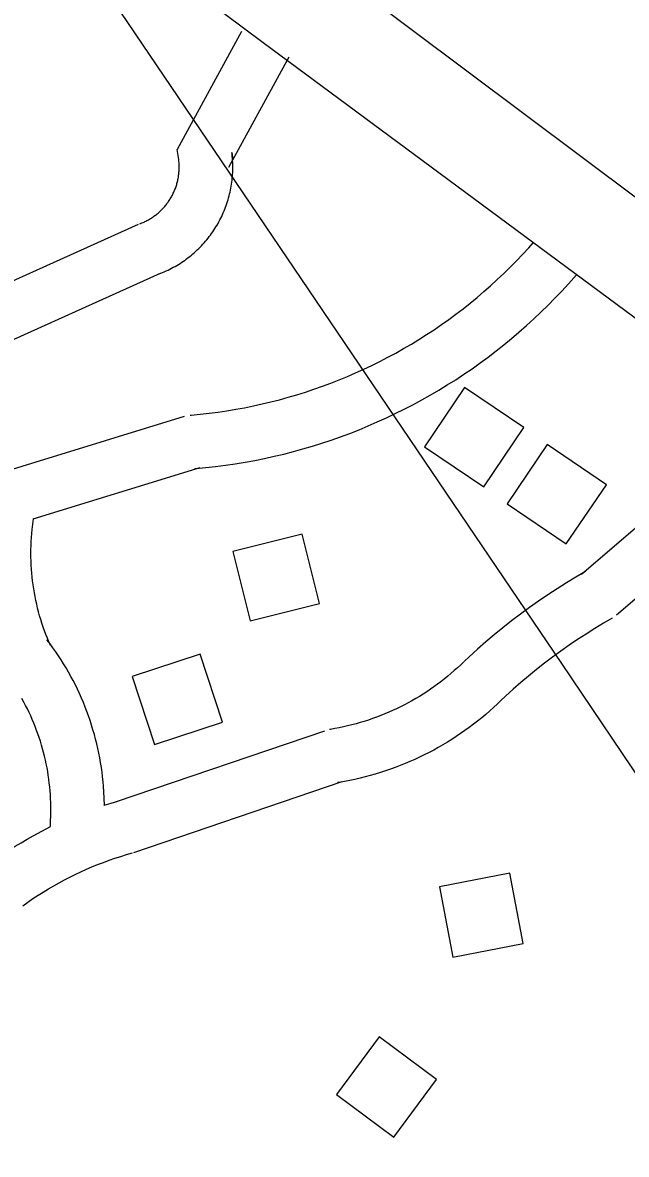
# Model space of a CAD drawing. Extents: x 3540316 to 3578335, y 553172 to 578787.
# Drawn here: x 3556515 to 3556853, y 565582 to 566215 of the extents above; entities that cross this region are included whole.
import ezdxf

# ---------------------------------------------------------------- set-up
doc = ezdxf.new("R2010")
doc.units = 0
for name, color, linetype in [('V-BLDG-OTLN', 7, 'Continuous'), ('V-ROAD-CNTR', 7, 'Continuous'), ('V-UTIL-LINE', 7, 'Continuous')]:
    doc.layers.add(name, color=color, linetype=linetype)

msp = doc.modelspace()

# ---------------------------------------------------------------- linework, layer by layer
at = {"layer": 'V-BLDG-OTLN'}
for points in [[(3556739.88, 565977.4), (3556773.01, 565954.99), (3556795.42, 565988.13), (3556762.29, 566010.53)], [(3556786.03, 565945.47), (3556819.17, 565923.06), (3556841.58, 565956.19), (3556808.44, 565978.6)], [(3556632.66, 565918.91), (3556642.28, 565880.09), (3556681.11, 565889.71), (3556671.48, 565928.54)], [(3556576.33, 565849.01), (3556588.84, 565811.02), (3556626.83, 565823.52), (3556614.33, 565861.52)], [(3556755.77, 565692.13), (3556795.05, 565699.65), (3556787.53, 565738.94), (3556748.24, 565731.41)], [(3556690.6, 565615.36), (3556722.7, 565591.49), (3556746.57, 565623.59), (3556714.47, 565647.46)]]:
    msp.add_lwpolyline(points, close=True, dxfattribs=at)
at = {"layer": 'V-ROAD-CNTR'}
for points in [[(3553733.27, 568422.68), (3555559.56, 567083.15), (3556383.77, 566471.86), (3557080.84, 565950.17), (3558260.08, 565068.63), (3559929, 563836.4), (3560761.69, 563207.44)], [(3562447.91, 561906.29), (3561783.79, 562398.17), (3561237.94, 562795.02), (3560747.39, 563166.44), (3559829.49, 563849.13), (3558932.39, 564513.01), (3557712.68, 565416.8), (3556649.55, 566203.32), (3555718.96, 566897.01), (3553740.93, 568355.98)], [(3556637.56, 566209.62), (3556601.59, 566143.53)], [(3556663.91, 566195.27), (3556630.31, 566133.55)], [(3556580.71, 566102.12), (3556581.35, 566102.37), (3556581.86, 566102.57), (3556582.44, 566102.82), (3556582.99, 566103.06), (3556583.48, 566103.29), (3556584.04, 566103.57), (3556584.57, 566103.83), (3556585.04, 566104.08), (3556585.57, 566104.37), (3556586.08, 566104.67), (3556586.6, 566104.98), (3556587.11, 566105.3), (3556587.57, 566105.6), (3556588.04, 566105.91), (3556588.55, 566106.27), (3556589.03, 566106.62), (3556589.5, 566106.97), (3556589.95, 566107.32), (3556590.39, 566107.68), (3556590.87, 566108.08), (3556591.31, 566108.46), (3556591.72, 566108.83), (3556592.17, 566109.25), (3556592.59, 566109.65), (3556593, 566110.06), (3556593.41, 566110.49), (3556593.82, 566110.93), (3556594.2, 566111.34), (3556594.56, 566111.77), (3556594.98, 566112.26), (3556595.35, 566112.71), (3556595.7, 566113.16), (3556596.03, 566113.6), (3556596.41, 566114.12), (3556596.74, 566114.58), (3556597.04, 566115.03), (3556597.38, 566115.57), (3556597.71, 566116.08), (3556597.99, 566116.54), (3556598.28, 566117.06), (3556598.56, 566117.56), (3556598.85, 566118.1), (3556599.13, 566118.64), (3556599.37, 566119.13), (3556599.62, 566119.68), (3556599.86, 566120.22), (3556600.08, 566120.73), (3556600.3, 566121.29), (3556600.52, 566121.84), (3556600.72, 566122.4), (3556600.92, 566122.96), (3556601.08, 566123.47), (3556601.26, 566124.06), (3556601.44, 566124.66), (3556601.58, 566125.18), (3556601.72, 566125.74), (3556601.86, 566126.36), (3556601.98, 566126.91), (3556602.09, 566127.46), (3556602.19, 566128.04), (3556602.29, 566128.67), (3556602.37, 566129.23), (3556602.44, 566129.78), (3556602.5, 566130.38), (3556602.55, 566130.97), (3556602.59, 566131.55), (3556602.62, 566132.13), (3556602.65, 566132.74), (3556602.66, 566133.3), (3556602.66, 566133.88), (3556602.65, 566134.49), (3556602.63, 566135.07), (3556602.6, 566135.65), (3556602.56, 566136.23), (3556602.5, 566136.81), (3556602.44, 566137.43), (3556602.38, 566137.99), (3556601.59, 566143.53)], [(3556591.37, 566074.08), (3556592.32, 566074.44), (3556593.38, 566074.87), (3556594.35, 566075.29), (3556595.37, 566075.73), (3556596.41, 566076.22), (3556597.37, 566076.69), (3556598.36, 566077.18), (3556599.38, 566077.73), (3556600.34, 566078.26), (3556601.3, 566078.81), (3556602.23, 566079.37), (3556603.16, 566079.95), (3556604.13, 566080.58), (3556605.06, 566081.21), (3556605.94, 566081.82), (3556606.83, 566082.46), (3556607.72, 566083.14), (3556608.61, 566083.83), (3556609.49, 566084.54), (3556610.31, 566085.23), (3556611.15, 566085.96), (3556612, 566086.72), (3556612.79, 566087.45), (3556613.59, 566088.23), (3556614.39, 566089.02), (3556615.16, 566089.82), (3556615.9, 566090.62), (3556616.66, 566091.46), (3556617.41, 566092.32), (3556618.08, 566093.12), (3556618.78, 566093.98), (3556619.48, 566094.87), (3556620.16, 566095.78), (3556620.79, 566096.64), (3556621.44, 566097.56), (3556622.09, 566098.52), (3556622.66, 566099.4), (3556623.24, 566100.33), (3556623.84, 566101.32), (3556624.39, 566102.27), (3556624.93, 566103.25), (3556625.44, 566104.21), (3556625.94, 566105.18), (3556626.44, 566106.22), (3556626.91, 566107.2), (3556627.35, 566108.21), (3556627.81, 566109.26), (3556628.21, 566110.28), (3556628.61, 566111.3), (3556628.99, 566112.34), (3556629.35, 566113.39), (3556629.71, 566114.48), (3556630.02, 566115.52), (3556630.32, 566116.54), (3556630.62, 566117.66), (3556630.89, 566118.75), (3556631.13, 566119.79), (3556631.37, 566120.89), (3556631.59, 566122.01), (3556631.78, 566123.1), (3556631.94, 566124.14), (3556632.11, 566125.26), (3556632.24, 566126.39), (3556632.36, 566127.48), (3556632.46, 566128.58), (3556632.54, 566129.7), (3556632.59, 566130.8), (3556632.64, 566131.89), (3556632.66, 566133.02), (3556632.66, 566134.14), (3556632.64, 566135.23), (3556632.6, 566136.34), (3556632.54, 566137.45), (3556632.47, 566138.58), (3556632.37, 566139.68), (3556632.26, 566140.74), (3556632.12, 566141.87), (3556632.68, 566137.9)], [(3556459.9, 566047.83), (3556579.89, 566101.78)], [(3556608.81, 565995.09), (3556609.43, 565995.15), (3556614.46, 565995.61), (3556619.45, 565996.19), (3556624.44, 565996.82), (3556629.39, 565997.56), (3556634.37, 565998.36), (3556639.24, 565999.26), (3556644.18, 566000.27), (3556649.12, 566001.34), (3556653.96, 566002.47), (3556658.79, 566003.73), (3556663.69, 566005.07), (3556668.48, 566006.47), (3556673.24, 566007.97), (3556677.99, 566009.55), (3556682.77, 566011.23), (3556687.45, 566012.95), (3556692.09, 566014.78), (3556696.74, 566016.69), (3556701.36, 566018.69), (3556705.93, 566020.75), (3556710.44, 566022.9), (3556714.96, 566025.13), (3556719.38, 566027.42), (3556723.8, 566029.81), (3556728.18, 566032.28), (3556732.52, 566034.81), (3556736.77, 566037.41), (3556741.02, 566040.1), (3556745.19, 566042.86), (3556749.37, 566045.71), (3556753.44, 566048.59), (3556757.46, 566051.54), (3556761.43, 566054.6), (3556765.38, 566057.72), (3556769.28, 566060.92), (3556773.1, 566064.15), (3556776.83, 566067.43), (3556780.53, 566070.84), (3556784.2, 566074.29), (3556787.76, 566077.76), (3556791.29, 566081.36), (3556794.78, 566085.01), (3556798.15, 566088.65), (3556800.68, 566091.51)], [(3556472.2, 566020.47), (3556592.19, 566074.42)], [(3556611.3, 565965.2), (3556612.05, 565965.26), (3556617.58, 565965.77), (3556623.05, 565966.41), (3556628.52, 565967.09), (3556634, 565967.91), (3556639.48, 565968.8), (3556644.95, 565969.81), (3556650.36, 565970.91), (3556655.72, 565972.08), (3556661.17, 565973.35), (3556666.53, 565974.75), (3556671.85, 565976.2), (3556677.19, 565977.76), (3556682.49, 565979.43), (3556687.72, 565981.17), (3556692.9, 565983), (3556698.13, 565984.91), (3556703.3, 565986.95), (3556708.41, 565989.05), (3556713.48, 565991.25), (3556718.55, 565993.53), (3556723.55, 565995.92), (3556728.48, 565998.35), (3556733.42, 566000.9), (3556738.31, 566003.55), (3556743.09, 566006.25), (3556747.9, 566009.05), (3556752.62, 566011.94), (3556757.33, 566014.91), (3556761.93, 566017.97), (3556766.47, 566021.06), (3556770.99, 566024.25), (3556775.5, 566027.57), (3556779.88, 566030.95), (3556784.19, 566034.34), (3556788.49, 566037.87), (3556792.69, 566041.43), (3556796.89, 566045.12), (3556800.97, 566048.88), (3556804.95, 566052.62), (3556808.95, 566056.52), (3556812.84, 566060.49), (3556816.63, 566064.45), (3556820.41, 566068.53), (3556824.89, 566073.6)], [(3556244.72, 565883.53), (3556605.65, 565994.48)], [(3556931.38, 565994.81), (3556827.64, 565905.99)], [(3556956.13, 565976.51), (3556847.16, 565883.2)], [(3556521.06, 565937.09), (3556614.46, 565965.81)], [(3556530.67, 565866.28), (3556529.75, 565868.39), (3556528.93, 565870.38), (3556528.11, 565872.49), (3556527.32, 565874.57), (3556526.61, 565876.61), (3556525.9, 565878.74), (3556525.23, 565880.86), (3556524.62, 565882.93), (3556524.03, 565885.06), (3556523.48, 565887.21), (3556522.97, 565889.38), (3556522.48, 565891.54), (3556522.05, 565893.67), (3556521.66, 565895.82), (3556521.29, 565898.04), (3556520.96, 565900.23), (3556520.68, 565902.42), (3556520.43, 565904.59), (3556520.23, 565906.79), (3556520.05, 565909.02), (3556519.92, 565911.22), (3556519.83, 565913.39), (3556519.78, 565915.62), (3556519.75, 565917.82), (3556519.78, 565920.03), (3556519.84, 565922.25), (3556519.94, 565924.47), (3556520.07, 565926.64), (3556520.25, 565928.82), (3556520.47, 565931.07), (3556521.16, 565937.13)], [(3556829.9, 565907.59), (3556824.58, 565904.51), (3556819.25, 565901.27), (3556814.05, 565897.98), (3556808.82, 565894.59), (3556803.65, 565891.07), (3556798.64, 565887.52), (3556793.6, 565883.87), (3556788.61, 565880.08), (3556783.76, 565876.24), (3556778.92, 565872.3), (3556774.22, 565868.31), (3556769.54, 565864.25), (3556764.9, 565860.04), (3556762.08, 565857.39)], [(3556844.9, 565881.61), (3556839.89, 565878.71), (3556835.07, 565875.78), (3556830.23, 565872.72), (3556825.43, 565869.61), (3556820.77, 565866.43), (3556816.11, 565863.13), (3556811.48, 565859.78), (3556806.99, 565856.36), (3556802.53, 565852.84), (3556798.1, 565849.23), (3556793.75, 565845.54), (3556789.45, 565841.81), (3556785.25, 565838), (3556782.62, 565835.53)], [(3556560.93, 565777.01), (3556560.56, 565784.72), (3556560.37, 565787.47), (3556560.12, 565790.15), (3556559.84, 565792.79), (3556559.52, 565795.46), (3556559.14, 565798.15), (3556558.72, 565800.82), (3556558.24, 565803.49), (3556557.73, 565806.09), (3556557.17, 565808.75), (3556556.56, 565811.4), (3556555.91, 565813.98), (3556555.21, 565816.59), (3556554.46, 565819.19), (3556553.67, 565821.77), (3556552.84, 565824.31), (3556551.96, 565826.89), (3556551.02, 565829.44), (3556550.07, 565831.91), (3556549.07, 565834.4), (3556548.01, 565836.9), (3556546.9, 565839.39), (3556545.77, 565841.79), (3556544.59, 565844.23), (3556543.34, 565846.67), (3556542.09, 565849.01), (3556540.79, 565851.35), (3556539.43, 565853.72), (3556538.03, 565856.02), (3556536.61, 565858.32), (3556535.14, 565860.55), (3556533.65, 565862.77), (3556532.07, 565865.02), (3556530.5, 565867.18), (3556528.91, 565869.3), (3556528.78, 565869.46)], [(3556761.91, 565857.24), (3556760.1, 565855.48), (3556758.36, 565853.87), (3556756.52, 565852.23), (3556754.68, 565850.62), (3556752.85, 565849.1), (3556750.93, 565847.56), (3556749.01, 565846.05), (3556747.11, 565844.63), (3556745.15, 565843.21), (3556743.15, 565841.82), (3556741.11, 565840.46), (3556739.08, 565839.13), (3556737.05, 565837.87), (3556734.99, 565836.64), (3556732.85, 565835.41), (3556730.73, 565834.24), (3556728.59, 565833.11), (3556726.44, 565832.01), (3556724.26, 565830.96), (3556722.04, 565829.93), (3556719.83, 565828.95), (3556717.62, 565828.02), (3556715.35, 565827.11), (3556713.1, 565826.24), (3556710.82, 565825.42), (3556708.51, 565824.63), (3556706.19, 565823.88), (3556703.9, 565823.18), (3556701.59, 565822.53), (3556699.2, 565821.9), (3556696.85, 565821.31), (3556694.51, 565820.77), (3556692.16, 565820.28), (3556689.73, 565819.82), (3556687.35, 565819.39), (3556686.68, 565819.29)], [(3556530.71, 565765.13), (3556530.84, 565774.2), (3556530.84, 565776.37), (3556530.8, 565778.56), (3556530.72, 565780.76), (3556530.61, 565782.93), (3556530.46, 565785.06), (3556530.27, 565787.2), (3556530.03, 565789.41), (3556529.77, 565791.56), (3556529.47, 565793.71), (3556529.13, 565795.84), (3556528.75, 565797.97), (3556528.33, 565800.13), (3556527.88, 565802.25), (3556527.4, 565804.34), (3556526.86, 565806.47), (3556526.31, 565808.56), (3556525.7, 565810.64), (3556525.06, 565812.74), (3556524.39, 565814.81), (3556523.69, 565816.84), (3556522.95, 565818.86), (3556522.15, 565820.93), (3556521.34, 565822.95), (3556520.5, 565824.92), (3556519.62, 565826.88), (3556518.68, 565828.9), (3556517.74, 565830.84), (3556516.77, 565832.74), (3556515.72, 565834.69), (3556514.66, 565836.61)], [(3556782.78, 565835.68), (3556780.72, 565833.69), (3556778.53, 565831.66), (3556776.37, 565829.74), (3556774.15, 565827.8), (3556771.85, 565825.88), (3556769.59, 565824.07), (3556767.28, 565822.25), (3556764.88, 565820.45), (3556762.5, 565818.74), (3556760.07, 565817.05), (3556757.66, 565815.43), (3556755.2, 565813.82), (3556752.65, 565812.24), (3556750.11, 565810.73), (3556747.59, 565809.29), (3556745.02, 565807.86), (3556742.4, 565806.47), (3556739.77, 565805.13), (3556737.09, 565803.84), (3556734.46, 565802.62), (3556731.75, 565801.41), (3556729.02, 565800.26), (3556726.31, 565799.18), (3556723.55, 565798.12), (3556720.77, 565797.12), (3556717.98, 565796.16), (3556715.19, 565795.26), (3556712.35, 565794.39), (3556709.49, 565793.59), (3556706.68, 565792.84), (3556703.84, 565792.14), (3556700.95, 565791.47), (3556698.04, 565790.86), (3556695.18, 565790.31), (3556692.27, 565789.79), (3556691.23, 565789.64)], [(3556567.59, 565779), (3556684.12, 565818.66)], [(3556577.26, 565750.6), (3556693.79, 565790.26)], [(3556560.57, 565776.89), (3556560.79, 565776.97), (3556564.58, 565778.15), (3556568.29, 565779.21)], [(3556497.87, 565745.35), (3556500.95, 565747.52), (3556504.22, 565749.75), (3556507.52, 565751.9), (3556510.87, 565754.02), (3556514.24, 565756.04), (3556517.61, 565758.01), (3556521.04, 565759.93), (3556530.71, 565765.13)], [(3556515.16, 565720.83), (3556518.05, 565722.87), (3556520.88, 565724.8), (3556523.72, 565726.65), (3556526.61, 565728.47), (3556529.53, 565730.23), (3556532.52, 565731.97), (3556535.48, 565733.64), (3556538.45, 565735.23), (3556541.5, 565736.78), (3556544.58, 565738.31), (3556547.69, 565739.77), (3556550.8, 565741.17), (3556553.89, 565742.5), (3556557.07, 565743.78), (3556560.28, 565745.03), (3556563.45, 565746.2), (3556566.69, 565747.32), (3556569.98, 565748.41), (3556573.19, 565749.41), (3556576.56, 565750.38)]]:
    msp.add_lwpolyline(points, dxfattribs=at)
at = {"layer": 'V-UTIL-LINE'}
for points in [[(3553353.73, 570349.7), (3553784.65, 570104.45), (3553953.02, 570010.11), (3554075.38, 569898.39), (3554486.3, 569301.26), (3555248.36, 568198.96), (3555872.87, 567240.92), (3556318.7, 566591.09), (3556816.5, 565856.28)], [(3556816.5, 565856.28), (3556993.98, 565592.25), (3557266.7, 565186.8), (3557806.01, 564441.34), (3558083.63, 564015.42), (3558195.91, 563848.19), (3558268.58, 563684.87), (3558431.4, 563180.51), (3558569.14, 562683.34), (3558604.44, 562493.79), (3558621.69, 562305), (3558625.44, 561749.79), (3558562.92, 561665.3), (3558537.88, 561566.9), (3558536.48, 561493.35), (3558661.01, 561375.18), (3559431.83, 560502.15), (3560273.97, 559559.02), (3560869.81, 558922.82), (3561068.87, 558704.06)]]:
    msp.add_lwpolyline(points, dxfattribs=at)

doc.saveas('drawing.dxf')
